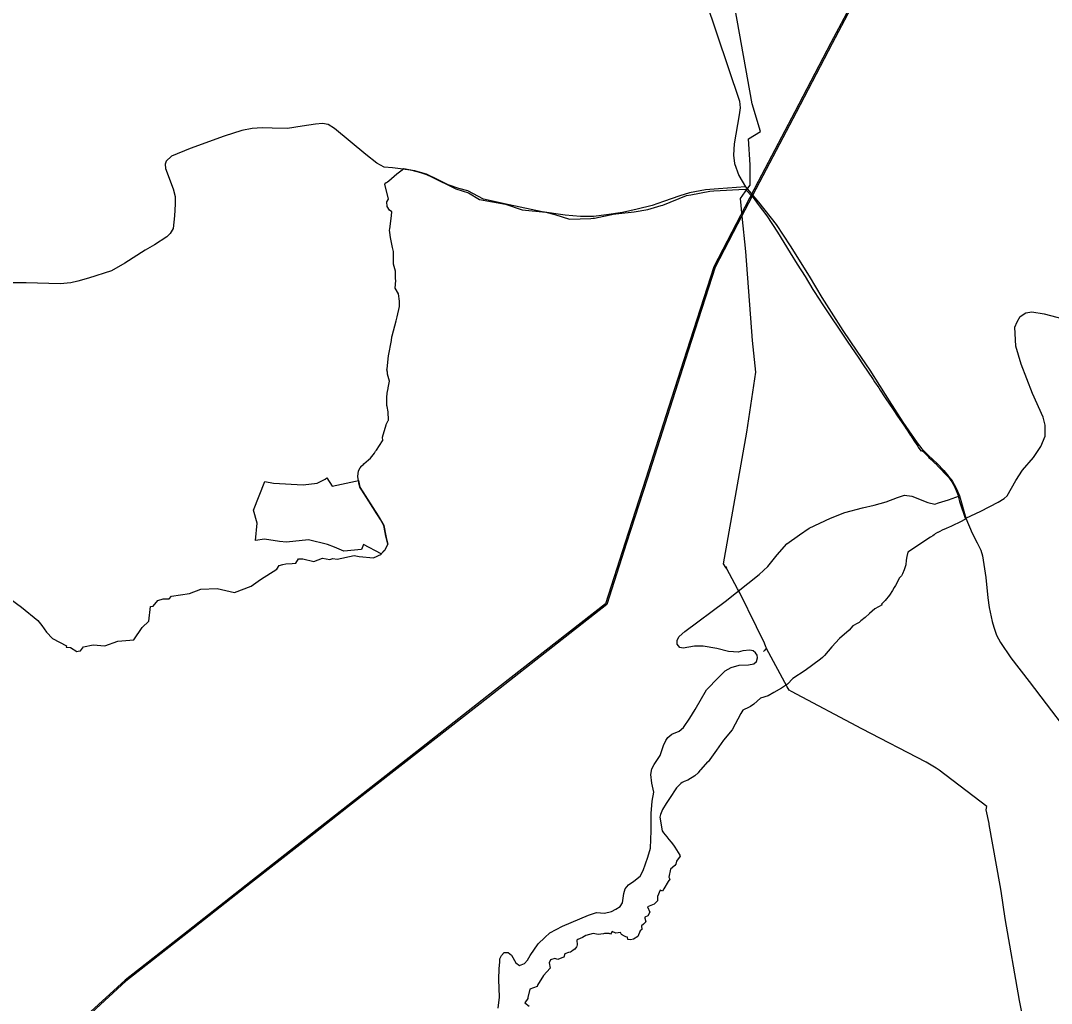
# Model space of a CAD drawing. Extents: x -789162 to -606354, y -1062736 to -945481.
# Drawn here: x -667720 to -664818, y -987458 to -984691 of the extents above; entities that cross this region are included whole.
import ezdxf

# ---------------------------------------------------------------- set-up
doc = ezdxf.new("R2010")
doc.units = 0
for name, color, linetype in [('_SIRSI VZTAHY_ELEKTRICKE VEDENI VN 110 kV S', 7, 'Continuous'), ('_SIRSI VZTAHY_OP vodnich zdroju II stupne', 7, 'Continuous'), ('_SIRSI VZTAHY_SILNICE II TRIDY_STAV', 7, 'Continuous'), ('_SIRSI VZTAHY_SILNICE III TRIDY_STAV', 7, 'Continuous'), ('_SIRSI VZTAHY_VTL PLYNOVOD', 7, 'Continuous')]:
    doc.layers.add(name, color=color, linetype=linetype)

msp = doc.modelspace()

# ---------------------------------------------------------------- linework, layer by layer
at = {"layer": '_SIRSI VZTAHY_ELEKTRICKE VEDENI VN 110 kV S'}
for points in [[(-665351.4, -984587), (-665439, -984753.4), (-665540.2, -984947.5), (-665643.4, -985144), (-665705.3, -985262.4), (-665768.6, -985383.7), (-665844.4, -985619.6), (-665896.1, -985780.3), (-665960.2, -985980.2), (-666018, -986160.2), (-666073.1, -986332.7), (-666210.7, -986440), (-666407.6, -986594), (-666591.1, -986738.1), (-666799, -986900.5), (-666928.4, -987001.8), (-667072.3, -987114.7), (-667248.4, -987253.6), (-667426, -987392.1), (-667522.3, -987480.5)], [(-665351.4, -984587), (-665439, -984753.4), (-665540.2, -984947.5), (-665643.4, -985144), (-665705.3, -985262.4), (-665768.6, -985383.7), (-665844.4, -985619.6), (-665896.1, -985780.3), (-665960.2, -985980.2), (-666018, -986160.2), (-666073.1, -986332.7), (-666210.7, -986440), (-666407.6, -986594), (-666591.1, -986738.1), (-666799, -986900.5), (-666928.4, -987001.8), (-667072.3, -987114.7), (-667248.4, -987253.6), (-667426, -987392.1), (-667522.3, -987480.5)], [(-665347.9, -984588.8), (-665435.5, -984755.2), (-665536.6, -984949.3), (-665639.9, -985145.8), (-665701.7, -985264.2), (-665764.9, -985385.3), (-665840.6, -985620.9), (-665892.2, -985781.5), (-665956.4, -985981.5), (-666014.2, -986161.4), (-666069.7, -986335.1), (-666208.3, -986443.2), (-666405.2, -986597.2), (-666588.6, -986741.3), (-666796.6, -986903.7), (-666925.9, -987005), (-667069.8, -987117.8), (-667246, -987256.7), (-667423.4, -987395.1), (-667519.6, -987483.4)], [(-665347.9, -984588.8), (-665435.5, -984755.2), (-665536.6, -984949.3), (-665639.9, -985145.8), (-665701.7, -985264.2), (-665764.9, -985385.3), (-665840.6, -985620.9), (-665892.2, -985781.5), (-665956.4, -985981.5), (-666014.2, -986161.4), (-666069.7, -986335.1), (-666208.3, -986443.2), (-666405.2, -986597.2), (-666588.6, -986741.3), (-666796.6, -986903.7), (-666925.9, -987005), (-667069.8, -987117.8), (-667246, -987256.7), (-667423.4, -987395.1), (-667519.6, -987483.4)]]:
    msp.add_lwpolyline(points, dxfattribs=at)
at = {"layer": '_SIRSI VZTAHY_OP vodnich zdroju II stupne'}
msp.add_lwpolyline([(-667767.3, -986305.2), (-667717.8, -986342.5), (-667671.4, -986379.8), (-667660.5, -986393.6), (-667646.7, -986412.6), (-667630.3, -986430.5), (-667591.2, -986451.3), (-667592, -986454.7), (-667579.9, -986456), (-667561.4, -986467.2), (-667558.4, -986466.5), (-667551.8, -986465.1), (-667542.5, -986453.6), (-667515.4, -986447.9), (-667482.5, -986451), (-667446, -986437.6), (-667400.8, -986434.3), (-667377.5, -986399.6), (-667358.7, -986381.7), (-667354.4, -986340), (-667346.6, -986339.5), (-667333.7, -986323.2), (-667318.8, -986319), (-667302, -986318.4), (-667294.8, -986310.9), (-667244.4, -986304.1), (-667212.2, -986291.3), (-667166.6, -986289.5), (-667117.4, -986300.7), (-667070.8, -986283.4), (-667044.3, -986263.9), (-666998.9, -986234.9), (-666992.4, -986224.8), (-666982, -986221.8), (-666973.3, -986220.2), (-666955.9, -986219.3), (-666945.3, -986218.6), (-666937.4, -986206.3), (-666925.1, -986206.4), (-666894.6, -986214.1), (-666870.3, -986203.8), (-666849.1, -986207.6), (-666841.3, -986204.9), (-666828.8, -986206.8), (-666781.3, -986197.1), (-666766.6, -986199.5), (-666726.6, -986203.5), (-666704, -986192.6), (-666705.1, -986191.8), (-666696.1, -986183.1), (-666695.1, -986182), (-666691.2, -986174.5), (-666686.2, -986164.8), (-666691.3, -986146.5), (-666692, -986142.4), (-666697.1, -986112.5), (-666707.1, -986095.7), (-666713.8, -986084.6), (-666717.3, -986079.1), (-666739.9, -986043.8), (-666759.5, -986013.1), (-666765.2, -986004.1), (-666767.4, -985992.4), (-666770.8, -985974.4), (-666768.4, -985958.8), (-666764.2, -985950.2), (-666760.5, -985945.5), (-666759.9, -985944.7), (-666758.4, -985943.4), (-666755.7, -985941), (-666753.5, -985939), (-666740.6, -985927.4), (-666735.2, -985922.6), (-666724.2, -985908.2), (-666720.5, -985903.3), (-666719.2, -985901.3), (-666718.2, -985899.8), (-666700.9, -985874.3), (-666700, -985873), (-666701.1, -985863.5), (-666691.1, -985829.1), (-666690.6, -985828.2), (-666685.1, -985816.6), (-666684.7, -985815.8), (-666685.2, -985791.9), (-666688.1, -985777.5), (-666688.8, -985774.2), (-666689.1, -985750.3), (-666687, -985733.2), (-666686.4, -985731.2), (-666685.7, -985726.9), (-666685.4, -985725.1), (-666681.9, -985706.2), (-666686.9, -985685.7), (-666687.6, -985680.9), (-666688.6, -985673.8), (-666688.3, -985671.3), (-666684.6, -985634.8), (-666676.3, -985591), (-666674.9, -985581.4), (-666674, -985578), (-666662.7, -985536.1), (-666659.7, -985524.8), (-666653.2, -985495.7), (-666653.7, -985480.7), (-666656.5, -985459.7), (-666665.5, -985444), (-666664.1, -985422.1), (-666664.2, -985418), (-666665, -985396.5), (-666670.3, -985376), (-666670.2, -985369.6), (-666669.9, -985340.6), (-666672.9, -985329.2), (-666678.3, -985301.2), (-666680.7, -985287.2), (-666681.8, -985280.6), (-666680.9, -985277), (-666675.6, -985240.3), (-666675.5, -985239.5), (-666675.2, -985229.5), (-666681.7, -985224.8), (-666688.4, -985214.2), (-666689.3, -985201.1), (-666684.4, -985193.5), (-666694.9, -985150.9), (-666692, -985147.6), (-666689.8, -985146.1), (-666687.1, -985144.4), (-666683.1, -985142), (-666660.8, -985121.8), (-666649.7, -985113.7), (-666640.8, -985107.2), (-666622.2, -985110.5), (-666593.9, -985118.1), (-666577.5, -985123.9), (-666563.4, -985130.5), (-666494.8, -985164.2), (-666459.6, -985175.5), (-666427.8, -985194), (-666355, -985207.5), (-666307.8, -985223), (-666241, -985230.3), (-666215.7, -985236.6), (-666175.3, -985249.7), (-666114.4, -985247.4), (-666108.6, -985247), (-666104.1, -985246.8), (-666047.7, -985235.1), (-666044.5, -985235), (-665992.5, -985229.5), (-665954.4, -985222.3), (-665916.6, -985211.1), (-665912.5, -985210), (-665845.8, -985183.2), (-665833.7, -985181.1), (-665779.7, -985171.3), (-665768.4, -985169.8), (-665680.7, -985164.8), (-665658.2, -985188.9), (-665643.7, -985208.7), (-665619.4, -985240.7), (-665589.2, -985286.2), (-665553.3, -985344.1), (-665534, -985376.8), (-665511.8, -985411.5), (-665489.5, -985447.9), (-665486.1, -985453.4), (-665461.3, -985491.2), (-665393.1, -985593.4), (-665360.7, -985640.8), (-665349.8, -985657.5), (-665347.9, -985659.9), (-665335.8, -985677.9), (-665320.3, -985701.5), (-665316.1, -985708), (-665304.5, -985725), (-665299.9, -985731.6), (-665286.1, -985752.4), (-665263.9, -985785.5), (-665251.2, -985804.4), (-665231.7, -985833), (-665226.8, -985840.4), (-665224.3, -985844.1), (-665214.6, -985858.8), (-665213, -985860.9), (-665205.5, -985872.7), (-665203.4, -985875.5), (-665194.4, -985889), (-665192.9, -985891.6), (-665188.4, -985898.7), (-665185.2, -985902.8), (-665182.8, -985900.8), (-665174.4, -985908.9), (-665165.3, -985918), (-665162.9, -985920.4), (-665157.1, -985926), (-665146.3, -985936.4), (-665144.7, -985938), (-665136.1, -985947.1), (-665127.1, -985956.6), (-665120.9, -985962.9), (-665108.2, -985975.9), (-665105.3, -985979.9), (-665103.8, -985982.2), (-665098.8, -985989.3), (-665090.9, -986002.2), (-665083.1, -986022.8), (-665082.2, -986024.5), (-665082, -986025.6), (-665077.1, -986044.7), (-665060.4, -986094.4), (-665075.8, -986102.9), (-665095.8, -986112.2), (-665099.9, -986114.1), (-665101.8, -986115.1), (-665106.5, -986117.2), (-665114.9, -986121.1), (-665125.5, -986125.7), (-665132.6, -986129.1), (-665137.7, -986131.6), (-665138.9, -986132.4), (-665145.6, -986136.1), (-665148.1, -986138.1), (-665151.7, -986141), (-665159.1, -986145.5), (-665222.2, -986187.6), (-665225.3, -986199.5), (-665226.9, -986210), (-665228.3, -986223.3), (-665232.8, -986236.9), (-665237.4, -986247.9), (-665240.1, -986254.2), (-665246.1, -986260), (-665257.5, -986281.5), (-665260.6, -986286.5), (-665266, -986295.3), (-665273.8, -986308), (-665286.7, -986323.5), (-665296.3, -986333.5), (-665295.7, -986334.3), (-665294.9, -986335.5), (-665315, -986347.1), (-665330, -986359.7), (-665343, -986371.3), (-665354.6, -986380.7), (-665359.9, -986385.2), (-665363.4, -986387.4), (-665377.1, -986395), (-665388, -986407.2), (-665414.8, -986430.8), (-665436.2, -986454.2), (-665456.6, -986478.7), (-665462.6, -986483.6), (-665468.6, -986488.9), (-665511.3, -986521), (-665546, -986542.9), (-665561.6, -986558.7), (-665577.7, -986570.5), (-665599.6, -986582.6), (-665615.4, -986591.6), (-665637.1, -986598.3), (-665656.4, -986615.4), (-665665.8, -986622.2), (-665677, -986627.6), (-665679.7, -986628.9), (-665686.7, -986632.2), (-665692.6, -986642), (-665716.6, -986687.8), (-665741.6, -986717), (-665760.9, -986744.6), (-665784.2, -986777.9), (-665785.2, -986777.1), (-665805.7, -986800.5), (-665807.5, -986802.5), (-665812.7, -986808.4), (-665822.1, -986817.2), (-665841.3, -986829.2), (-665852, -986832.8), (-665858.1, -986836.1), (-665861.1, -986838.7), (-665873.5, -986851.1), (-665893.2, -986880.5), (-665902.3, -986894.6), (-665913.5, -986911.7), (-665918.5, -986925.7), (-665921, -986933.1), (-665914.1, -986972.3), (-665910.4, -986978), (-665900.9, -986988.8), (-665895, -986996.2), (-665889, -987003.8), (-665882.2, -987012.3), (-665877.9, -987018.2), (-665863.8, -987040.6), (-665863.4, -987043), (-665873.8, -987057.7), (-665875.7, -987065.6), (-665878.8, -987070), (-665891, -987079.6), (-665895, -987102.6), (-665892.4, -987107.7), (-665897, -987114.6), (-665909.6, -987135.5), (-665913.2, -987141.5), (-665919.4, -987139.4), (-665927, -987156.8), (-665926.9, -987168.7), (-665936.8, -987178.2), (-665955.6, -987185.6), (-665948.9, -987201), (-665954.5, -987210.9), (-665963.2, -987215.1), (-665962.7, -987217.6), (-665960.4, -987228.5), (-665967, -987235), (-665972, -987239.2), (-665971.6, -987250.1), (-665975.5, -987253.9), (-665982.2, -987269.2), (-665994.4, -987276.7), (-665995, -987276.9), (-666003, -987279.3), (-666010.6, -987277.8), (-666011.3, -987271.8), (-666016.1, -987270), (-666020.2, -987268.6), (-666028.1, -987263.8), (-666031.2, -987258.3), (-666044.3, -987260.5), (-666055.2, -987255.8), (-666059.5, -987262.8), (-666063.6, -987260.9), (-666076.6, -987260.8), (-666078.8, -987261.6), (-666094.5, -987264.2), (-666108.5, -987261.5), (-666118.6, -987264), (-666128.7, -987266.7), (-666138.1, -987272.1), (-666145.2, -987275), (-666151.5, -987277.6), (-666154, -987280), (-666153.2, -987292.7), (-666154, -987296.9), (-666155.2, -987298.6), (-666156.8, -987301), (-666157.9, -987302.5), (-666159.6, -987305.1), (-666167.3, -987310.2), (-666169, -987311.4), (-666172, -987313.4), (-666177.6, -987314.2), (-666187.8, -987318.6), (-666190.8, -987328.1), (-666196.2, -987329.9), (-666207.8, -987334.5), (-666216.3, -987331.4), (-666228, -987335), (-666232.4, -987344), (-666229.2, -987358.8), (-666248.5, -987379.4), (-666260, -987398.8), (-666264.2, -987404.3), (-666265.7, -987410.3), (-666286.8, -987418.2), (-666292.1, -987441), (-666292.6, -987444), (-666300.2, -987456.1), (-666288.6, -987465.4)], dxfattribs=at)
msp.add_lwpolyline([(-667033.7, -986150.7), (-667059, -986154.8), (-667054.2, -986106.1), (-667064.8, -986068.7), (-667032.3, -985988.5), (-667007.8, -985992.9), (-666924.1, -985998.2), (-666885.5, -985993.1), (-666863.1, -985981.6), (-666858, -985978.4), (-666842.6, -986001.7), (-666777.7, -985987.6), (-666768.6, -985985.9), (-666765.2, -986004.1), (-666713.8, -986084.6), (-666697.1, -986112.5), (-666691.3, -986146.5), (-666686.2, -986164.8), (-666695.1, -986182), (-666705.1, -986191.8), (-666754.8, -986165.8), (-666760.7, -986179.5), (-666810.2, -986184.4), (-666836.6, -986173.7), (-666855.6, -986166), (-666909.3, -986152.6), (-666971.7, -986159.2), (-666991.4, -986157.3)], close=True, dxfattribs=at)
at = {"layer": '_SIRSI VZTAHY_SILNICE II TRIDY_STAV'}
for points in [[(-665791.9, -984632), (-665696.4, -984917.6), (-665694.6, -984936.3), (-665697.7, -984956.4), (-665711.5, -985037.9), (-665713.1, -985069.6), (-665710.4, -985092.9), (-665698, -985126.8), (-665679.2, -985158.8)], [(-665679.2, -985158.8), (-665643.2, -985201.9), (-665593, -985264.9), (-665553.3, -985324.7), (-665500.4, -985410.4), (-665464.4, -985470.7), (-665405.8, -985563.1), (-665366.4, -985621.2), (-665329.4, -985675.3), (-665275.4, -985761.6), (-665236.2, -985821.4), (-665196.5, -985879.6), (-665183, -985896.2), (-665164.5, -985915), (-665139.9, -985938), (-665120.7, -985957.5), (-665108.7, -985972.2), (-665098.5, -985984.1), (-665091.6, -985997), (-665085.3, -986008.7), (-665077, -986029)], [(-665077, -986029), (-665058.9, -986091.8)], [(-665058.9, -986091.8), (-665041, -986133.8), (-665027, -986161.1), (-665017.3, -986181.5), (-665012.5, -986197.6), (-665002.8, -986259.1), (-664997.7, -986315.9), (-664993.9, -986343.3), (-664984.9, -986382.5), (-664980.7, -986399), (-664973.1, -986420.9), (-664961.7, -986442.1), (-664932.3, -986484.7), (-664881.3, -986551.9), (-664833.4, -986614.3), (-664775.4, -986689.5)]]:
    msp.add_lwpolyline(points, dxfattribs=at)
at = {"layer": '_SIRSI VZTAHY_SILNICE III TRIDY_STAV'}
for points in [[(-665679.2, -985158.8), (-665755.1, -985164.6), (-665791.8, -985166.9), (-665836.8, -985175.2), (-665863.8, -985183.7), (-665910.6, -985200.1), (-665942.6, -985211.4), (-665984.6, -985221.8), (-666025.2, -985230.8), (-666070.3, -985237.3), (-666107.1, -985241.8), (-666144.2, -985242.1), (-666187.2, -985238.2), (-666251.7, -985228.9), (-666344.7, -985209.2), (-666417.3, -985193.4), (-666460.8, -985169.8), (-666486.8, -985163.7), (-666516.3, -985153), (-666544.2, -985138.9), (-666577.6, -985123), (-666610.6, -985113.7), (-666650.4, -985107.9), (-666673.5, -985105.6), (-666696.7, -985103), (-666717.4, -985092.4), (-666748, -985067.8), (-666836.8, -984994.9), (-666854.5, -984983), (-666870, -984980.4), (-666889.7, -984982), (-666927.2, -984987.9), (-666968.6, -984994.3), (-667011.7, -984993.9), (-667039.8, -984992.6), (-667067.8, -984994.1), (-667097.1, -985000.2), (-667147.2, -985016.2), (-667242.7, -985051), (-667295.4, -985072), (-667309.9, -985086.2), (-667312.8, -985094.6), (-667311.8, -985107.5), (-667290.8, -985164.6), (-667284.7, -985186.3), (-667284.5, -985207.4), (-667287, -985240.8), (-667290.8, -985276.3), (-667299.3, -985290.1), (-667308.5, -985299.8), (-667342.9, -985322.1), (-667369.3, -985337.3), (-667426.2, -985374), (-667464.2, -985395.4), (-667528.5, -985416.1), (-667559, -985423.9), (-667579, -985428.6), (-667608.2, -985432.1), (-667704.4, -985428.6), (-667753.1, -985428.7)], [(-665058.9, -986091.8), (-665017.1, -986071.6), (-664968.4, -986046.6), (-664951.4, -986036.7), (-664943, -986028.6), (-664918.8, -985985.5), (-664899.5, -985956.7), (-664868.3, -985920.9), (-664847.6, -985890.1), (-664836.1, -985860.7), (-664836.1, -985829.5), (-664841.8, -985807.4), (-664871.7, -985740.8), (-664903.2, -985657.9), (-664918.3, -985607.1), (-664921.6, -985553.8), (-664915, -985538.4), (-664905.9, -985523.9), (-664889.9, -985513.8), (-664873.3, -985510.6), (-664838.9, -985515.9), (-664764, -985535.8)], [(-666375.5, -987471.4), (-666371.8, -987440.7), (-666374, -987391), (-666372.4, -987359.8), (-666371, -987341.9), (-666370.8, -987332.3), (-666366.7, -987323), (-666358.5, -987314.6), (-666347.8, -987314.4), (-666338.5, -987322.3), (-666326.3, -987343.4), (-666315.2, -987351.3), (-666301.5, -987346), (-666292.9, -987335.8), (-666285.1, -987322.9), (-666263.4, -987290.4), (-666244.1, -987272.7), (-666230.1, -987259.3), (-666194.6, -987240.8), (-666120.9, -987209.7), (-666098.7, -987202.1), (-666075.9, -987203.9), (-666056.3, -987199.3), (-666044, -987192.3), (-666032.1, -987184.9), (-666025.4, -987174.6), (-666022.1, -987148.9), (-666018.5, -987135.3), (-666008.4, -987124.1), (-665993.6, -987113.4), (-665976, -987099.4), (-665967.5, -987084.1), (-665954.2, -987046.3), (-665947.3, -987021.2), (-665945.2, -986971.8), (-665944.8, -986923.2), (-665942.1, -986888.3), (-665937.4, -986862.9), (-665943.2, -986838.1), (-665945.9, -986813.7), (-665943.2, -986797.4), (-665936.2, -986785.4), (-665926.9, -986771.2), (-665920, -986760.2), (-665910.7, -986732), (-665904, -986717.4), (-665898.4, -986708.8), (-665887.1, -986700.2), (-665865.9, -986691.6), (-665853.7, -986681), (-665836.3, -986654.8), (-665821.5, -986630), (-665789, -986575.4), (-665755.5, -986540.4), (-665736.7, -986521.7), (-665720, -986512.3), (-665697.3, -986505.4), (-665671.2, -986504.4), (-665656.2, -986501.4), (-665648.5, -986495), (-665646, -986485.2), (-665646.5, -986477.3), (-665651, -986470.4), (-665657.7, -986465.4), (-665666.9, -986463.5), (-665686.8, -986465.1), (-665699.8, -986468.9), (-665713.6, -986467.9), (-665727, -986466.7), (-665759.7, -986459), (-665798.6, -986451.8), (-665822.8, -986451.8), (-665854.5, -986458), (-665864.6, -986456.1), (-665871.9, -986446.8), (-665871.8, -986435.3), (-665866.5, -986424.7), (-665850.1, -986410.8), (-665736.8, -986326.3), (-665640.5, -986250.6), (-665616.2, -986227.9), (-665590.3, -986194.5), (-665562.8, -986163.7), (-665527, -986138.1), (-665499.8, -986120.2), (-665440.6, -986091.4), (-665400.2, -986076.1), (-665350.3, -986062.5), (-665317.6, -986055.1), (-665283.2, -986045.2), (-665251.7, -986033.9), (-665231.8, -986027.3), (-665211, -986029.6), (-665165.9, -986047.1), (-665146.6, -986052.5), (-665136.3, -986048.9), (-665108.2, -986040.1), (-665077, -986029)]]:
    msp.add_lwpolyline(points, dxfattribs=at)
at = {"layer": '_SIRSI VZTAHY_VTL PLYNOVOD'}
for points in [[(-665734.5, -986230.4), (-665741.2, -986220.4), (-665676, -985849.6), (-665650.3, -985680.6), (-665659.8, -985591), (-665678.9, -985340.4), (-665689.2, -985241), (-665693.6, -985191.1), (-665680, -985172.3), (-665670.3, -985158.9), (-665670.2, -985158.8), (-665666.4, -985154.1), (-665666.5, -985097.1), (-665671.3, -985024), (-665637, -985003.1), (-665660.8, -984924.9), (-665720.6, -984589)], [(-665733.5, -986231.8), (-665732.8, -986231.3), (-665732.2, -986230.8), (-665732.5, -986230.3), (-665733.1, -986229.5), (-665733.8, -986230), (-665734.5, -986230.4)], [(-665733.5, -986231.8), (-665733.7, -986231.6), (-665734, -986231.1), (-665734.3, -986230.7), (-665734.5, -986230.4)], [(-665620.3, -986457.4), (-665622.1, -986454), (-665626, -986443.8), (-665626, -986443.8), (-665648.4, -986397.2), (-665695.9, -986300.3), (-665702, -986290.4), (-665702, -986290.3), (-665731.9, -986234.1), (-665733.5, -986231.8)], [(-665621.2, -986459), (-665622.8, -986460.5), (-665626.3, -986464.1), (-665629, -986466.7)], [(-665620.3, -986457.4), (-665620.5, -986457.5), (-665621.6, -986458.1), (-665621.2, -986459)], [(-665619.9, -986458.3), (-665620.5, -986458.6), (-665621.2, -986459)], [(-665619.9, -986458.3), (-665620.3, -986457.4)], [(-664885.8, -987560.7), (-664907.7, -987449.3), (-664948.5, -987218.5), (-664960.1, -987142.2), (-664962.7, -987126.2), (-664993.5, -986953.9), (-664993.9, -986951.7), (-665001.8, -986912.9), (-665000.2, -986903.1), (-665134.1, -986800.8), (-665142.7, -986795.5), (-665171.2, -986778.7), (-665352.1, -986685.1), (-665550.1, -986580.1), (-665556.1, -986575.5), (-665562.3, -986566.3), (-665619.9, -986458.3)]]:
    msp.add_lwpolyline(points, dxfattribs=at)

doc.saveas('drawing.dxf')
